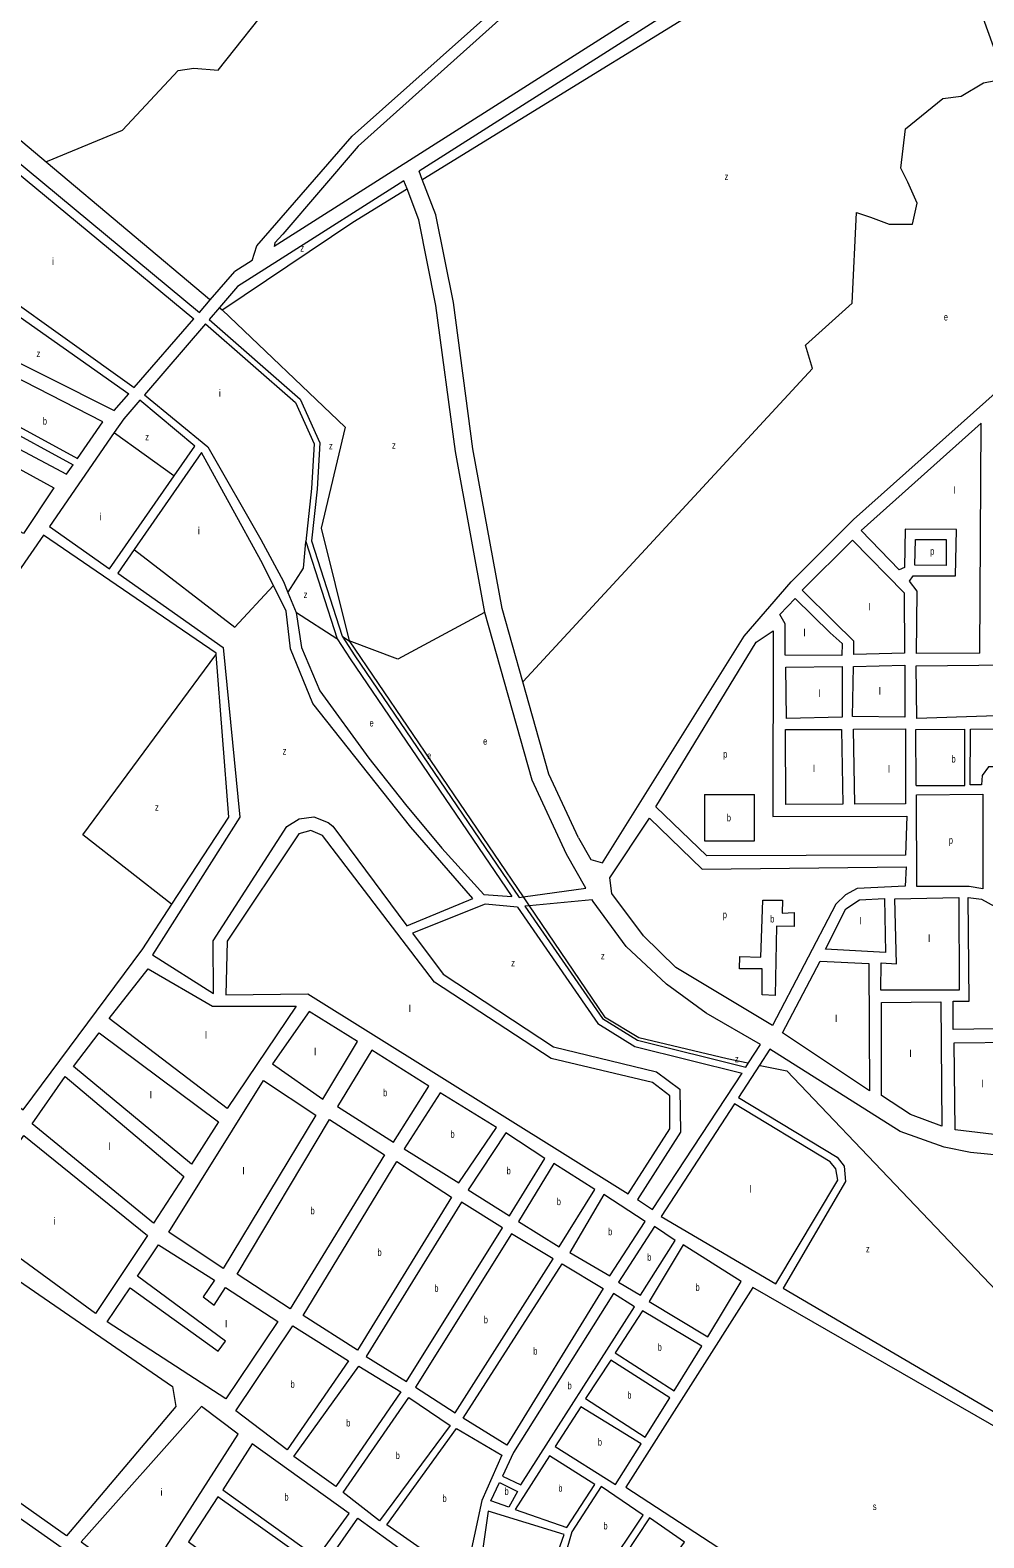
# Model space of a CAD drawing. Extents: x 639657 to 671642, y 222838 to 252123.
# Drawn here: x 653551 to 654887, y 247735 to 249847 of the extents above; entities that cross this region are included whole.
import ezdxf

# ---------------------------------------------------------------- set-up
doc = ezdxf.new("R2010")
doc.units = 0
doc.header["$LTSCALE"] = 4
for name, color, linetype, lineweight in [('1', 7, 'Continuous', 13), ('15', 7, 'Continuous', 13), ('21', 7, 'Continuous', 13)]:
    doc.layers.add(name, color=color, linetype=linetype, lineweight=lineweight)
doc.layers.add('7', color=7, linetype='Continuous')

msp = doc.modelspace()

# ---------------------------------------------------------------- linework, layer by layer
at = {"layer": '1'}
for p, q in [((653861.844, 249524.811), (653837.895, 249509.561)), ((653461.865, 249498.193), (653689.198, 249338.124)), ((653803.233, 249469.598), (653837.895, 249509.561)), ((653841.293, 249488.239), (653816.017, 249458.832)), ((653788.062, 249452.107), (653803.233, 249469.598)), ((653816.017, 249458.832), (653801.717, 249442.195)), ((653696.698, 249346.772), (653780.24, 249443.09)), ((653796.64, 249436.289), (653711.002, 249336.658)), ((653781.569, 249264.715), (653704.446, 249329.03)), ((653497.066, 249312.979), (653617.207, 249247.308)), ((653492.124, 249303.617), (653611.155, 249238.554)), ((654881.189, 248974.904), (654882.866, 249297.093)), ((653790.83, 249256.075), (653696.799, 249119.796)), ((654329.067, 248645.403), (654302.36, 248693.07)), ((653708.91, 248560.61), (653749.574, 248622.934)), ((654553.394, 248394.753), (654557.283, 248400.689)), ((654572.346, 248397.531), (654542.965, 248352.2)), ((654605.64, 248085.308), (655047.7, 247825.53))]:
    msp.add_line(p, q, dxfattribs=at)
for points in [[(653861.844, 249524.811), (653868.67, 249545.306), (654002.2, 249698.99), (654949.92, 250543.23), (655150.894, 251110.497)], [(654935.926, 250514.25), (654010.48, 249685.07), (653904.805, 249561.681), (653893.896, 249549.4), (653892.941, 249544.616)], [(653129.583, 250117.334), (653229.732, 250052.485), (653256.586, 250005.905), (653266.062, 249937.633), (653274.43, 249862.263), (653513.999, 249663.729), (653780.24, 249443.09)], [(653135.818, 250127.514), (653238.634, 250060.938), (653268.087, 250009.85), (653277.905, 249939.112), (653285.759, 249868.374), (653788.062, 249452.107)], [(654880.146, 250049.309), (654876.589, 250050.021), (654807.565, 250057.068), (654752.232, 250055.612), (654656.905, 250031.04), (654622.911, 250008.855), (653892.941, 249544.616)], [(654834.767, 250034.377), (654806.816, 250037.231), (654755, 250035.867), (654665.004, 250012.669), (654633.641, 249992.201), (654095.811, 249650.158)], [(653211.73, 249543.49), (653241.089, 249599.177), (653276.433, 249647.318), (653419.546, 249544.973), (653696.698, 249346.772)], [(654240.936, 248934.638), (654211.956, 249037.349), (654171.049, 249261.137), (654143.777, 249465.822), (654119.232, 249588.633), (654100.31, 249638.339), (654095.811, 249650.158)], [(654074.48, 249636.592), (653904.123, 249528.25), (653841.293, 249488.239)], [(654187.808, 249031.748), (654146.583, 249257.273), (654119.338, 249461.756), (654095.355, 249581.754), (654078.848, 249625.118), (654074.48, 249636.592)], [(654319.01, 248715.98), (654336.07, 248685.86), (654352.43, 248680.89), (654551, 248998.34), (654616.86, 249074.55), (654703.98, 249162.02), (655208.333, 249611.886)], [(653796.64, 249436.289), (653922.904, 249325.728), (653948.907, 249268.11), (653945.107, 249205.371), (653937.095, 249131.199), (653981.114, 248995.04)], [(653801.717, 249442.195), (653929.307, 249330.473), (653956.797, 249269.56), (653952.87, 249204.717), (653945.016, 249132.014), (653988.213, 248998.398)], [(653477.751, 249410.229), (653668.75, 249314.55), (653689.198, 249338.124)], [(653617.207, 249247.308), (653652.9, 249298.93), (653524.29, 249364.54), (653497.066, 249312.979)], [(653704.446, 249329.03), (653682.2, 249303.15), (653668.743, 249283.673), (653578.012, 249152.354)], [(653711.002, 249336.658), (653799.714, 249263.665), (653874.328, 249133.979), (653905.745, 249075.031), (653911.962, 249059.822), (653923.417, 249031.802)], [(653484.01, 249288.25), (653601.97, 249225.27), (653611.155, 249238.554)], [(654881.189, 248974.904), (654792.35, 248974.43), (654793.31, 249061.74), (654782.41, 249075.7), (654787.69, 249082.95), (654846.95, 249083.19), (654848.61, 249148.06), (654776.32, 249148.39), (654775.37, 249094.73), (654768.05, 249091.31), (654714.68, 249146.66), (654882.866, 249297.093)], [(653578.012, 249152.354), (653662.267, 249092.715), (653752.82, 249223.267), (653781.569, 249264.715)], [(653891.754, 249069.628), (653874.328, 249104.505), (653790.83, 249256.075)], [(653569.579, 249140.148), (653189.47, 248590), (653541.12, 248334.85), (653708.91, 248560.61)], [(653811.652, 248972.774), (653811.495, 248974.819), (653569.579, 249140.148)], [(653696.799, 249119.796), (653674.048, 249086.821), (653821.313, 248982.679), (653844.875, 248744.921), (653722.426, 248552.076)], [(654632.47, 249062.94), (654702.58, 249132.97), (654775.346, 249059.197)], [(654078.751, 248592.829), (654170.822, 248630.955), (654084.427, 248731.167), (653946.979, 248904.081), (653915.563, 248980.714), (653909.672, 249033.767), (653891.754, 249069.628)], [(654704.492, 248991.378), (654676.68, 249019.1), (654632.47, 249062.94)], [(654775.346, 249059.197), (654775.6, 248974.92), (654704.58, 248972.68), (654704.492, 248991.378)], [(653923.417, 249031.802), (653931.271, 248982.679), (653956.797, 248921.766), (654025.521, 248827.449), (654076.572, 248762.606), (654127.624, 248701.693), (654186.53, 248636.85), (654225.659, 248633.837)], [(654302.36, 248693.07), (654254.119, 248796.731), (654187.808, 249031.748)], [(653981.114, 248995.04), (653999.388, 248966.594), (654225.659, 248633.837)], [(653988.213, 248998.398), (654005.885, 248970.889), (654235.86, 248632.685)], [(653749.574, 248622.934), (653829.167, 248744.921), (653811.652, 248972.774)], [(654890.38, 248886.3), (654792.84, 248883.19), (654791.94, 248956.97), (654879.562, 248958.163)], [(654879.562, 248958.163), (654972.96, 248958.64), (654972.96, 248887.48), (654890.38, 248886.3)], [(654319.01, 248715.98), (654277.409, 248805.372), (654240.936, 248934.638)], [(654792.125, 248789.505), (654791.61, 248867.603), (654860.024, 248868.165)], [(654792.125, 248789.505), (654860.024, 248789.505), (654860.024, 248868.165)], [(655060.824, 248815.578), (654893.407, 248815.578), (654884.45, 248803.356), (654883.636, 248790.32), (654867.352, 248790.32), (654868.189, 248868.233)], [(654868.189, 248868.233), (655060.2, 248869.81), (655060.2, 248819.01), (655060.824, 248815.578)], [(654792.211, 248776.459), (654885.265, 248777.283), (654885.265, 248644.573)], [(654885.265, 248644.573), (654866.36, 248647.94), (654793.06, 248647.71), (654792.211, 248776.459)], [(653722.426, 248552.076), (653807.8, 248498.17), (653807.41, 248571.99), (653910.42, 248731.75), (653927.77, 248742.8), (653948.17, 248745.32), (653968.57, 248737.75), (653974.79, 248732.45), (654078.751, 248592.829)], [(654235.86, 248632.685), (654241.296, 248633.427), (654329.067, 248645.403)], [(654233.673, 248618.985), (654188.494, 248623.095), (654086.588, 248582.303)], [(654233.673, 248618.985), (654345.944, 248456.126), (654397.904, 248423.889), (654548.036, 248386.574)], [(654338.034, 248629.398), (654249.794, 248620.907), (654243.946, 248620.344)], [(654243.946, 248620.344), (654352.448, 248462.952), (654401.537, 248432.496), (654553.394, 248394.753)], [(654557.283, 248400.689), (654574.1, 248426.36), (654497.89, 248470.66), (654442.14, 248511.26), (654385.57, 248563.96), (654339.44, 248626.89), (654338.034, 248629.398)], [(654086.588, 248582.303), (654129.36, 248524.86), (654283.93, 248423.08), (654428.45, 248388.29), (654460.89, 248364.03), (654461.93, 248303.61), (654401.7, 248209.53), (654422.84, 248195.46), (654548.036, 248386.574)], [(655074.244, 247918.497), (655120.66, 248081.06), (655127.66, 248151.01), (655042.6, 248230.38), (654998.88, 248256.12), (654944.2, 248267.56), (654868.02, 248275.3), (654830.91, 248282.87), (654769.72, 248304.57), (654587, 248420.14), (654572.346, 248397.531)], [(654537.293, 248343.448), (654434.984, 248185.595), (654595.312, 248091.377)], [(654595.312, 248091.377), (654682.321, 248236.495), (654679.376, 248252.215), (654671.522, 248262.039), (654537.293, 248343.448)], [(654542.965, 248352.2), (654681.339, 248268.916), (654691.157, 248256.144), (654693.121, 248234.53), (654605.64, 248085.308)], [(653595.77, 247721.17), (653289.16, 247936.65), (653092.906, 247651.322)]]:
    msp.add_lwpolyline(points, dxfattribs=at)
for points in [[(653472.92, 249267.24), (653584.42, 249206.14), (653541.57, 249142.51), (653438.04, 249201.17)], [(654791.1, 249134.1), (654833.99, 249133.85), (654833.73, 249097.61), (654790.08, 249098.09)], [(654622.27, 249051.5), (654671.42, 249003.22), (654688.226, 248988.31), (654687.79, 248971.61), (654608.66, 248971.94), (654608.37, 249016), (654600.94, 249028.69)], [(654427.4, 248759.31), (654567.86, 248990.27), (654591.8, 249006.08), (654591.22, 248745.94), (654778.75, 248746.37), (654777.18, 248691.84), (654498.87, 248690.78)], [(654609.37, 248955.1), (654688.13, 248956.28), (654688.13, 248885.12), (654610.39, 248883.39)], [(654704.11, 248955.84), (654775.9, 248958.15), (654776.23, 248885.12), (654702.86, 248885.79)], [(654608.82, 248867.87), (654687.13, 248867.92), (654689.11, 248763.16), (654609.24, 248762.57)], [(654704.38, 248868.23), (654777.21, 248868.63), (654776.91, 248763.58), (654705.82, 248763.16)], [(654365.53, 248637.95), (654363.01, 248660.13), (654418.44, 248743.52), (654492.02, 248672.39), (654778.07, 248675.51), (654776.31, 248648.2), (654709.51, 248644.89), (654692.8, 248636.14), (654679.28, 248622.93), (654590.81, 248453.28), (654455.4, 248534.54), (654409.94, 248578.95)], [(654280.7, 248406.93), (654117.31, 248513.93), (653960.6, 248719.15), (653944.14, 248726.51), (653927.13, 248721.52), (653827.01, 248571.28), (653825.08, 248495.96), (653940.08, 248497.55), (654388.75, 248217.22), (654447.05, 248308.44), (654447.05, 248354.62), (654422.84, 248373.2)], [(654762.16, 248630.67), (654851.48, 248632.38), (654852.02, 248502.54), (654742.47, 248502.59), (654742.81, 248540.76), (654764.19, 248539.58)], [(654864.83, 248632.61), (654883.38, 248629.9), (654902.3, 248619.99), (654920.73, 248601.49), (654931.18, 248571.21), (654931.18, 248449.18), (654843.8, 248447.42), (654843.94, 248487.09), (654866.05, 248487.09)], [(654665.03, 248559.94), (654693.53, 248616.67), (654712.59, 248628.98), (654747.48, 248630.93), (654749.07, 248555.42)], [(653661.79, 248462.82), (653716.47, 248532.7), (653806.25, 248480.03), (653923.52, 248480.02), (653826.86, 248336.83)], [(654604.82, 248443.02), (654657.66, 248543.45), (654725.62, 248540.11), (654726.7, 248361.52)], [(654743.54, 248485.4), (654826.37, 248486.25), (654827.81, 248312.21), (654783.84, 248328.68), (654743.29, 248355.2)], [(653960.79, 248350.14), (654009.73, 248430.54), (653941.6, 248472.98), (653890.66, 248399.32)], [(653611.93, 248395.62), (653647.85, 248442.93), (653815.07, 248318.02), (653777.02, 248258.9)], [(654846.76, 248307.09), (654844.92, 248429.06), (654931.4, 248429.69), (654932.63, 248296.71)], [(654029.65, 248418.66), (653981.5, 248339.83), (654060.1, 248289.59), (654109.43, 248368.27)], [(653554.04, 248315.53), (653600.13, 248381.65), (653766.3, 248241.7), (653723.97, 248176.13)], [(653950.94, 248327.42), (653821.23, 248112.92), (653745.4, 248163.85), (653877.8, 248376.2)], [(654125.5, 248359.05), (654075.09, 248280.37), (654151.66, 248232.69), (654204.21, 248310.28)], [(653970.2, 248321.27), (654047.38, 248271.79), (653915.33, 248056.11), (653841.12, 248104.89)], [(653461.31, 248181.7), (653542.24, 248298.87), (653715.4, 248158.94), (653642.5, 248049.83)], [(654217.06, 248302.69), (654164.51, 248222.95), (654222.33, 248186.65), (654271.67, 248266.94)], [(654141.35, 248212.87), (654009.72, 247998.12), (653933.61, 248047), (654064.7, 248262.51)], [(654284.33, 248259.73), (654235.18, 248178.52), (654291.94, 248143.3), (654341.82, 248223.59)], [(654412.49, 248178.62), (654354.67, 248216.53), (654306.94, 248135.16), (654362.92, 248102.26)], [(654021.79, 247989.42), (654078.01, 247954.41), (654212.57, 248169.51), (654155.28, 248205.81)], [(654425.35, 248171.57), (654374.95, 248093.43), (654406.02, 248075.53), (654454.26, 248152.07)], [(653441.31, 248159.7), (653750.53, 247947.67), (653755.02, 247919.49), (653602.081, 247738.247), (653299.97, 247951.58)], [(653898.16, 248038.36), (653825.02, 247930.06), (653659.08, 248038.05), (653691.25, 248085.9), (653814.41, 247996.89), (653824.6, 248010.87), (653701.43, 248102.02), (653730.92, 248146.11), (653809.43, 248096.26), (653793.35, 248073.14), (653808.82, 248061.39), (653824.49, 248086.07)], [(654090.71, 247946.58), (654146.3, 247910.71), (654283.35, 248126.4), (654225.42, 248161.39)], [(654546.89, 248094.63), (654465.51, 248146.1), (654417.79, 248066.34), (654500.29, 248016.81)], [(654218.53, 247865.18), (654157.57, 247902.88), (654296.11, 248119.1), (654353.71, 248084.65)], [(654909.36, 247462.87), (655041.68, 247811.33), (654563.19, 248085.96), (654385.31, 247806.56), (654869.84, 247490.43)], [(654212.48, 247821.63), (654238.1, 247809.53), (654397.62, 248059.23), (654367.86, 248077.77), (654227.87, 247854.8)], [(654453.17, 247941.47), (654491.56, 248003.77), (654408.58, 248053.5), (654370.31, 247994.48)], [(653918.87, 248032.25), (653997.01, 247983.55), (653911.09, 247858.96), (653839.31, 247913.53)], [(654446.77, 247931.58), (654364.42, 247984.26), (654328.62, 247930.49), (654412.48, 247876.35)], [(654011.15, 247975.72), (654070.34, 247939.86), (653979.27, 247807.14), (653920.37, 247849.54)], [(653842.54, 247880.82), (653791.03, 247919.41), (653622.29, 247729.97), (653707.11, 247669.36)], [(654040.37, 247759.46), (653989.4, 247799.15), (654081.26, 247932.13), (654139.48, 247892.95)], [(654406.59, 247867), (654322.11, 247919.15), (654286.23, 247863.18), (654370.71, 247810.16)], [(654050.59, 247753.57), (654148.09, 247888.67), (654211.56, 247851.08), (654183.77, 247787.72), (654161.96, 247687.72), (654151.76, 247682.86)], [(653997.68, 247769.39), (653861.87, 247867.1), (653820.88, 247802.75), (653952.95, 247708.13)], [(654341.69, 247810.1), (654278.2, 247850.26), (654230.55, 247774.93), (654302.6, 247749.83)], [(654196.36, 247787.31), (654208.38, 247812.97), (654233.46, 247800.53), (654221.26, 247778.26)], [(653946.39, 247698.7), (653813.92, 247792.88), (653772.89, 247729.81), (653902.54, 247636.61)], [(654409.49, 247767.26), (654350.84, 247807.43), (654309.6, 247743.93), (654298.93, 247706.29), (654355.93, 247687.07)], [(654298.86, 247740.14), (654192.4, 247772.69), (654177.05, 247664.64), (654258.81, 247626.13)], [(654097.83, 247605.35), (653965.68, 247699.67), (654010.11, 247763.07), (654141.58, 247667.79)], [(654467.6, 247729.23), (654418.63, 247763.51), (654366.68, 247684.94), (654422.07, 247667.33)]]:
    msp.add_lwpolyline(points, close=True, dxfattribs=at)
at = {"layer": '15'}
for p, q in [((653814.29, 249791.39), (654002.39, 250028.74)), ((653308.97, 249885.75), (653573.463, 249663.056)), ((653758.38, 249790.83), (653780.39, 249794.28)), ((653780.39, 249794.28), (653814.29, 249791.39)), ((653680.18, 249707.23), (653758.38, 249790.83)), ((653992.14, 249291.174), (653958.76, 249149.699)), ((653958.76, 249149.699), (653997.85, 248992.11)), ((654355.36, 248465.37), (654403.33, 248436.21)), ((654403.33, 248436.21), (654527.19, 248407.01)), ((654610.69, 248389.48), (654986.28, 247995.29))]:
    msp.add_line(p, q, dxfattribs=at)
for points in [[(654100.31, 249638.339), (654100.81, 249638.647), (654638.21, 249969.7)], [(653573.463, 249663.056), (653575.463, 249663.884), (653680.18, 249707.23)], [(653573.463, 249663.056), (653802.23, 249470.442), (653803.233, 249469.598)], [(654003.01, 249578.4), (654078.348, 249624.81), (654078.848, 249625.118)], [(653819.831, 249455.621), (653820.83, 249456.29), (654003.01, 249578.4)], [(653816.017, 249458.832), (653817.02, 249457.988), (653819.831, 249455.621), (653992.14, 249291.174)], [(653997.85, 248992.11), (654241.296, 248633.427), (654249.794, 248620.907), (654355.36, 248465.37)], [(654527.19, 248407.01), (654556.28, 248400.9), (654557.283, 248400.689)], [(654572.346, 248397.531), (654573.35, 248397.32), (654610.69, 248389.48)]]:
    msp.add_lwpolyline(points, dxfattribs=at)
at = {"layer": '21'}
for p, q in [((654495.259, 248776.874), (654565.281, 248776.874)), ((654544.667, 248532.408), (654545.124, 248550.024))]:
    msp.add_line(p, q, dxfattribs=at)
for points in [[(654240.936, 248934.638), (654241.398, 248935.138), (654646.699, 249373.704), (654636.928, 249406.296), (654702.065, 249464.96), (654708.578, 249592.067), (654728.119, 249585.548), (654754.174, 249575.771), (654786.742, 249575.771), (654793.255, 249605.103), (654780.228, 249634.436), (654770.458, 249653.99), (654776.971, 249709.396), (654829.08, 249751.765), (654855.135, 249755.024), (654886.401, 249773.496), (654902.91, 249776.799), (654904.56, 249813.134), (654871.544, 249903.972), (654879.62, 250028.72), (654879.572, 250029.22)], [(653668.743, 249283.673), (653669.243, 249283.314), (653752.32, 249223.626), (653752.82, 249223.267)], [(653696.799, 249119.796), (653697.3, 249119.409), (653837.511, 249011.17), (653891.29, 249069.128), (653891.754, 249069.628)], [(653911.962, 249059.822), (653912.283, 249060.322), (653933.724, 249093.697), (653937.05, 249130.699), (653937.095, 249131.199)], [(653923.417, 249031.802), (653923.917, 249031.483), (653980.614, 248995.359), (653981.114, 248995.04)], [(654187.808, 249031.748), (654187.308, 249031.481), (654065.771, 248966.467), (653997.85, 248992.11)], [(653988.213, 248998.398), (653988.713, 248998.072), (653997.85, 248992.11)], [(653749.574, 248622.934), (653749.074, 248623.325), (653624.96, 248720.359), (653811.282, 248972.273), (653811.652, 248972.774)], [(654495.259, 248776.874), (654495.259, 248711.692), (654565.281, 248711.692), (654565.281, 248776.874)], [(654545.124, 248550.024), (654574.395, 248549.109), (654577.139, 248628.728), (654604.581, 248628.728), (654604.125, 248610.654), (654621.046, 248611.34), (654621.047, 248591.893), (654596.349, 248592.121), (654594.52, 248495.344), (654576.225, 248496.03), (654576.225, 248532.636), (654544.667, 248532.408)]]:
    msp.add_lwpolyline(points, dxfattribs=at)

# ---------------------------------------------------------------- texts
at = {"layer": '7'}
for s, width, p in [('z', 0.8, (654523.602, 249637.533)), ('z', 0.8, (653929.305, 249537.282)), ('e', 0.75, (654830.649, 249440.766)), ('z', 0.8, (653559.945, 249389.461)), ('b', 0.75, (653568.82, 249294.905)), ('z', 0.8, (653712.235, 249272.876)), ('z', 0.8, (653969.458, 249260.103)), ('z', 0.8, (654057.818, 249261.086)), ('p', 0.75, (654811.59, 249112.747)), ('z', 0.8, (653934.114, 249051.82)), ('e', 0.75, (654026.401, 248872.028)), ('e', 0.75, (654185.447, 248846.483)), ('z', 0.8, (653904.662, 248832.729)), ('e', 0.75, (654107.006, 248826.466)), ('p', 0.75, (654521.734, 248828.386)), ('b', 0.75, (654841.42, 248821.575)), ('z', 0.8, (653725.98, 248754.132)), ('b', 0.75, (654526.754, 248739.249)), ('p', 0.75, (654837.644, 248707.797)), ('p', 0.75, (654521.148, 248603.469)), ('b', 0.75, (654587.607, 248597.485)), ('z', 0.8, (654350.384, 248545.848)), ('z', 0.8, (654224.718, 248536.023)), ('z', 0.8, (654538.072, 248401.578)), ('b', 0.75, (654045.397, 248354.125)), ('b', 0.75, (654139.736, 248295.87)), ('b', 0.75, (654218.404, 248244.67)), ('b', 0.75, (654288.602, 248201.515)), ('b', 0.75, (653943.806, 248188.69)), ('b', 0.75, (654360.583, 248159.395)), ('b', 0.75, (654037.518, 248130.315)), ('b', 0.75, (654415.331, 248123.55)), ('z', 0.8, (654721.492, 248135.176)), ('b', 0.75, (654117.19, 248080.11)), ('b', 0.75, (654482.917, 248081.455)), ('b', 0.75, (654186.38, 248036.05)), ('b', 0.75, (654255.746, 247992.14)), ('b', 0.75, (654429.973, 247997.485)), ('b', 0.75, (653915.824, 247945.605)), ('b', 0.75, (654303.718, 247943.65)), ('b', 0.75, (654387.442, 247930.305)), ('b', 0.75, (653993.808, 247891.43)), ('b', 0.75, (654346.143, 247864.655)), ('b', 0.75, (654063.046, 247845.795)), ('b', 0.75, (654290.803, 247800.045)), ('b', 0.75, (653907.177, 247787.615)), ('b', 0.75, (654128.584, 247785.765)), ('b', 0.75, (654215.509, 247795.615)), ('s', 0.8, (654731.12, 247774.415)), ('b', 0.75, (654353.941, 247747.25))]:
    msp.add_text(s, height=10, dxfattribs=dict(at, width=width)).set_placement(p)
for s, p in [('i', (653581.544, 249518.655)), ('i', (653815.205, 249333.951)), ('l', (654843.976, 249198.148)), ('i', (653648.305, 249161.036)), ('i', (653785.752, 249141.387)), ('l', (654725.266, 249034.575)), ('l', (654634.039, 248998.518)), ('l', (654654.79, 248913.35)), ('l', (654739.467, 248916.609)), ('l', (654647.462, 248808.242)), ('l', (654752.495, 248807.428)), ('l', (654712.599, 248594.767)), ('l', (654808.675, 248570.324)), ('l', (654081.366, 248471.865)), ('l', (654678.402, 248457.883)), ('l', (653795.759, 248434.765)), ('l', (653948.651, 248411.56)), ('l', (654782.62, 248408.996)), ('l', (653718.472, 248350.915)), ('l', (654883.582, 248366.627)), ('l', (653660.423, 248278.89)), ('l', (653848.278, 248244.56)), ('l', (654558.626, 248219.143)), ('i', (653583.87, 248174.35)), ('l', (653824.105, 248030.225)), ('i', (653733.424, 247794.385))]:
    msp.add_text(s, height=10, dxfattribs=at).set_placement(p)

doc.saveas('drawing.dxf')
